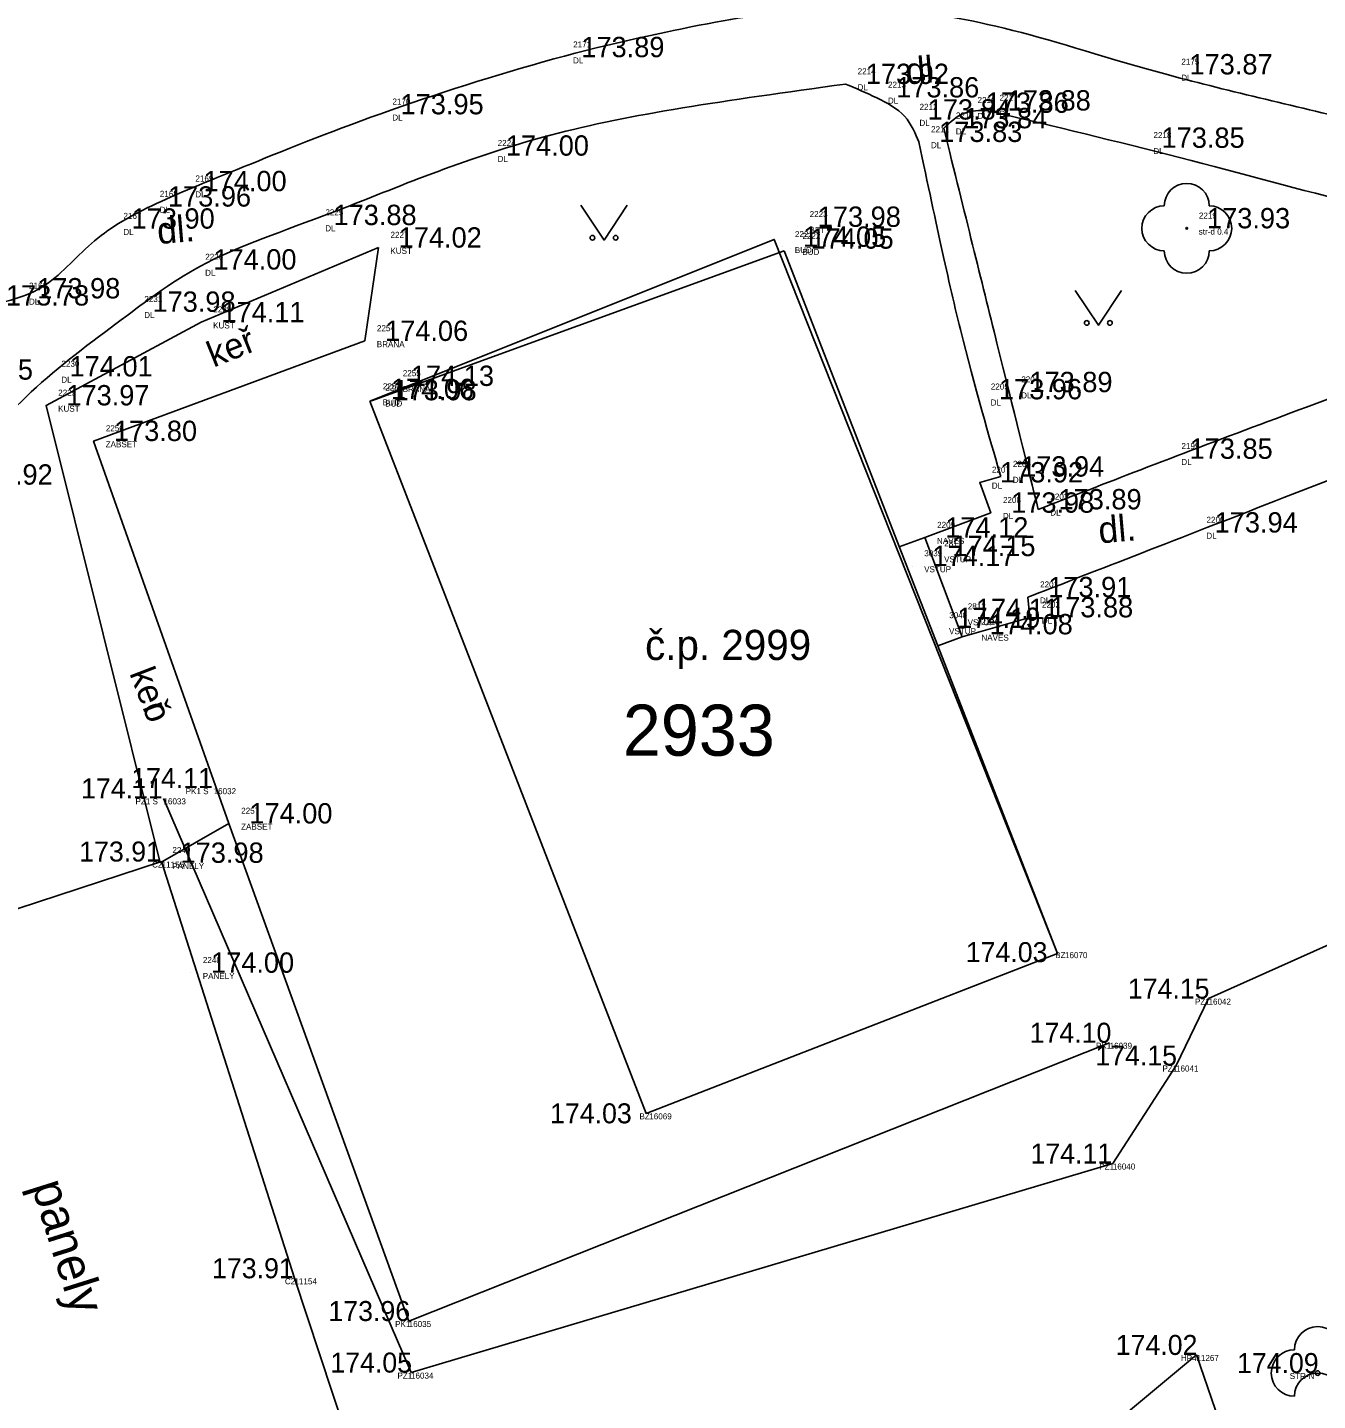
# Model space of a CAD drawing. Extents: x -566117 to -565580, y -1202428 to -1201938.
# Drawn here: x -565682.18 to -565654.4, y -1202123.31 to -1202093.76 of the extents above; entities that cross this region are included whole.
import ezdxf

# ---------------------------------------------------------------- set-up
doc = ezdxf.new("R2010")
doc.units = 0
for name, color, linetype in [('Bod', 7, 'Continuous'), ('BUDOVY_MĚŘ (Construction)', 7, 'Continuous'), ('BUOVY_NEMĚŘ', 7, 'Continuous'), ('Implicitní', 7, 'Continuous'), ('Katastr', 7, 'Continuous'), ('Kod', 7, 'Continuous'), ('Oplocení', 7, 'Continuous'), ('POMOC_POPIS', 7, 'Continuous'), ('Výška', 7, 'Continuous'), ('ZELEŇ', 7, 'Continuous'), ('ZN_KULTUR', 7, 'Continuous'), ('Zpevněné plohy', 7, 'Continuous'), ('Číslo', 7, 'Continuous'), ('Číslo popisné', 7, 'Continuous')]:
    doc.layers.add(name, color=color, linetype=linetype)

# ---------------------------------------------------------------- blocks, each defined once
blk = doc.blocks.new('A$C69D74C1E')
at = {"layer": 'Katastr'}
blk.add_lwpolyline([(390.12, -33.36), (398.83, -29.88), (404.93, -45.25), (396.07, -48.69), (390.12, -33.36)], dxfattribs=at)
blk.add_text('2933', height=1.1, dxfattribs=at).set_placement((395.57, -40.993))
blk = doc.blocks.new('POINT_DISPLAY')
at = {"layer": 'Implicitní'}
blk.add_line((0, 0), (0, 0), dxfattribs=at)
blk = doc.blocks.new('3$13')
at = {"layer": 'ZELEŇ'}
blk.add_circle((0, 0), 0.02, dxfattribs=at)
for centre, start, end in [((0.000055, 0.484), 0, 179.9999972), ((-0.483945, 0), 90, 269.9999972), ((0.484055, 0), 270, 89.9999972), ((0.000055, -0.484), 180.0000028, 0)]:
    blk.add_arc(centre, 0.484, start, end, dxfattribs=at)
blk.add_blockref('POINT_DISPLAY', (0, 0), dxfattribs=at)
blk = doc.blocks.new('3.140_2')
at = {"layer": 'ZN_KULTUR'}
blk.add_lwpolyline([(-1, 1.5), (0, 0), (1, 1.5)], dxfattribs=at)
for centre in [(-0.5, 0.1), (0.5, 0.1)]:
    blk.add_circle(centre, 0.1, dxfattribs=at)
blk = doc.blocks.new('STROM')
at = {"layer": 'ZELEŇ'}
blk.add_circle((0, 0), 0.05, dxfattribs=at)
for centre, start, end in [((0, 0.5), 0, 180), ((-0.5, 0), 90, 270), ((0.5, 0), 270, 90), ((0, -0.5), 0, 180)]:
    blk.add_arc(centre, 0.5, start, end, dxfattribs=at)

msp = doc.modelspace()

# ---------------------------------------------------------------- linework, layer by layer
at = {"layer": 'BUDOVY_MĚŘ (Construction)'}
for p, q in [((-565674.774, -1202101.796), (-565665.885, -1202098.566)), ((-565662.855, -1202104.738), (-565663.407, -1202104.935)), ((-565662.051, -1202106.875), (-565662.855, -1202104.738)), ((-565662.051, -1202106.875), (-565662.577, -1202107.067))]:
    msp.add_line(p, q, dxfattribs=at)
at = {"layer": 'BUOVY_NEMĚŘ'}
msp.add_lwpolyline([(-565674.81, -1202101.8), (-565668.86, -1202117.13), (-565660, -1202113.69), (-565665.885, -1202098.566)], dxfattribs=at)
at = {"layer": 'Oplocení'}
for p, q in [((-565673.97, -1202121.6), (-565677.839, -1202110.891)), ((-565658.88, -1202115.61), (-565673.97, -1202121.6))]:
    msp.add_line(p, q, dxfattribs=at)
msp.add_lwpolyline([(-565674.916, -1202100.505), (-565680.754, -1202102.659), (-565677.839, -1202110.891)], dxfattribs=at)
at = {"layer": 'ZELEŇ'}
for p, q in [((-565674.916, -1202100.505), (-565674.623, -1202098.496)), ((-565673.92, -1202122.71), (-565679.25, -1202110.35)), ((-565652.21, -1202112.62), (-565656.75, -1202114.66)), ((-565658.81, -1202118.21), (-565673.92, -1202122.71)), ((-565660.11, -1202124.91), (-565657.01, -1202122.33)), ((-565657.01, -1202122.33), (-565655.48, -1202126.77))]:
    msp.add_line(p, q, dxfattribs=at)
for points in [[(-565674.623, -1202098.496), (-565678.439, -1202100.102), (-565681.778, -1202101.892), (-565679.319, -1202111.738), (-565677.839, -1202110.891)], [(-565656.75, -1202114.66), (-565657.45, -1202116.1), (-565658.81, -1202118.21)]]:
    msp.add_lwpolyline(points, dxfattribs=at)
at = {"layer": 'Zpevněné plohy'}
for p, q in [((-565679.29, -1202111.71), (-565683.12, -1202112.96)), ((-565676.43, -1202120.68), (-565679.29, -1202111.71)), ((-565674.47, -1202126.61), (-565676.43, -1202120.68))]:
    msp.add_line(p, q, dxfattribs=at)
for points in [[(-565661.222, -1202103.425), (-565661.675, -1202103.55), (-565661.438, -1202104.202), (-565662.855, -1202104.738)], [(-565660.639, -1202106.02), (-565660.598, -1202106.454)], [(-565660.598, -1202106.454), (-565662.051, -1202106.875)]]:
    msp.add_lwpolyline(points, dxfattribs=at)
for points in [[(-565672.27, -1202080.689), (-565673.447, -1202081.266), (-565675.906, -1202082.471), (-565679.286, -1202084.003), (-565682.155, -1202085.946), (-565684.164, -1202088.764), (-565685.227, -1202092.222), (-565685.742, -1202095.569), (-565685.196, -1202097.417), (-565684.992, -1202098.109)], [(-565664.348, -1202093.299), (-565664.353, -1202093.299), (-565665.183, -1202093.292), (-565667.324, -1202093.607), (-565670.746, -1202094.344), (-565674.751, -1202095.63), (-565677.672, -1202096.819), (-565679.625, -1202097.604), (-565680.849, -1202098.338), (-565681.779, -1202099.49), (-565683.292, -1202099.811), (-565683.967, -1202099.76), (-565684.411, -1202099.727)], [(-565643.463, -1202097.625), (-565643.947, -1202097.619), (-565645.054, -1202097.607), (-565646.867, -1202097.542), (-565649.623, -1202096.757), (-565653.215, -1202095.832), (-565657.852, -1202094.782), (-565661.033, -1202093.715), (-565662.87, -1202093.427), (-565662.993, -1202093.409)], [(-565679.925, -1202099.878), (-565679.498, -1202099.555), (-565678.337, -1202098.678), (-565675.655, -1202097.816), (-565671.159, -1202095.892), (-565667.195, -1202095.34), (-565664.567, -1202094.975)], [(-565664.567, -1202094.975), (-565664.349, -1202095.066), (-565663.88, -1202095.265), (-565663.232, -1202095.618), (-565663.055, -1202096.051), (-565662.986, -1202096.222)], [(-565662.45, -1202095.927), (-565662.305, -1202095.791), (-565662.038, -1202095.542), (-565661.676, -1202095.544), (-565661.512, -1202095.545)], [(-565650.122, -1202098.385), (-565651.061, -1202098.164), (-565653.765, -1202097.53), (-565657.538, -1202096.489), (-565660.406, -1202095.808), (-565661.512, -1202095.545)], [(-565660.416, -1202104.13), (-565660.625, -1202103.289), (-565661.305, -1202100.555), (-565661.982, -1202097.821), (-565662.45, -1202095.927)], [(-565662.986, -1202096.222), (-565662.593, -1202098.077), (-565662.081, -1202100.498), (-565661.385, -1202102.871), (-565661.222, -1202103.425)], [(-565687.579, -1202106.708), (-565687.373, -1202106.525), (-565686.506, -1202105.756), (-565684.85, -1202104.985), (-565683.466, -1202103.015), (-565681.992, -1202101.402), (-565680.532, -1202100.326), (-565679.925, -1202099.878)], [(-565649.874, -1202100.177), (-565652.452, -1202101.12), (-565655.977, -1202102.409), (-565659.476, -1202103.765), (-565660.416, -1202104.13)], [(-565648.8, -1202101.399), (-565651.551, -1202102.478), (-565655.494, -1202104.025), (-565659.444, -1202105.557), (-565660.639, -1202106.02)]]:
    msp.add_open_spline(points, degree=3, dxfattribs=at)

# ---------------------------------------------------------------- block references
at = {"layer": 'Bod'}
for p in [(-565670.69, -1202094.397), (-565664.567, -1202094.975), (-565657.598, -1202094.768), (-565663.913, -1202095.264), (-565661.986, -1202095.594), (-565661.512, -1202095.545), (-565674.582, -1202095.627), (-565663.234, -1202095.74), (-565662.45, -1202095.927), (-565662.986, -1202096.222), (-565658.198, -1202096.348), (-565672.317, -1202096.517), (-565678.825, -1202097.282), (-565679.59, -1202097.613), (-565680.373, -1202098.088), (-565676.027, -1202098.011), (-565665.601, -1202098.049), (-565657.219, -1202098.081), (-565674.623, -1202098.496), (-565665.917, -1202098.478), (-565665.755, -1202098.519), (-565678.612, -1202098.968), (-565679.925, -1202099.878), (-565678.439, -1202100.102), (-565674.916, -1202100.505), (-565681.709, -1202101.269), (-565674.36, -1202101.473), (-565674.789, -1202101.756), (-565674.735, -1202101.782), (-565661.7, -1202101.761), (-565661.043, -1202101.607), (-565681.778, -1202101.892), (-565680.754, -1202102.659), (-565657.594, -1202103.042), (-565661.675, -1202103.55), (-565661.222, -1202103.425), (-565660.416, -1202104.13), (-565661.438, -1202104.202), (-565662.855, -1202104.738), (-565657.055, -1202104.629), (-565663.132, -1202105.35), (-565662.702, -1202105.136), (-565660.639, -1202106.02), (-565662.196, -1202106.491), (-565660.598, -1202106.454), (-565662.595, -1202106.683), (-565661.9, -1202106.82), (-565679.25, -1202110.35), (-565678.17, -1202110.13), (-565677.839, -1202110.891), (-565679.319, -1202111.738), (-565679.29, -1202111.71), (-565659.84, -1202113.66), (-565678.663, -1202114.104), (-565656.75, -1202114.66), (-565658.88, -1202115.61), (-565657.45, -1202116.1), (-565668.79, -1202117.13), (-565658.81, -1202118.21), (-565676.43, -1202120.68), (-565673.97, -1202121.6), (-565657.01, -1202122.33), (-565673.92, -1202122.71)]:
    msp.add_blockref('POINT_DISPLAY', p, dxfattribs=at)
at = {"layer": 'Implicitní'}
msp.add_blockref('A$C69D74C1E', (-566064.93, -1202068.44), dxfattribs=at)
at = {"layer": 'ZELEŇ'}
for name, p in [('3$13', (-565657.219, -1202098.081)), ('STROM', (-565654.4, -1202122.72))]:
    msp.add_blockref(name, p, dxfattribs=at)
at = {"layer": 'ZN_KULTUR', "xscale": 0.5, "yscale": 0.5}
for p in [(-565669.764, -1202098.334), (-565659.122, -1202100.167)]:
    msp.add_blockref('3.140_2', p, dxfattribs=at)

# ---------------------------------------------------------------- texts
at = {"layer": 'Kod'}
for s, p in [('DL', (-565670.431, -1202094.532)), ('DL', (-565664.307, -1202095.109)), ('DL', (-565657.338, -1202094.902)), ('DL', (-565663.653, -1202095.398)), ('DL', (-565661.726, -1202095.728)), ('DL', (-565661.252, -1202095.679)), ('DL', (-565674.323, -1202095.761)), ('DL', (-565662.974, -1202095.875)), ('DL', (-565662.191, -1202096.061)), ('DL', (-565662.726, -1202096.356)), ('DL', (-565657.939, -1202096.483)), ('DL', (-565672.057, -1202096.652)), ('DL', (-565678.565, -1202097.416)), ('DL', (-565679.331, -1202097.747)), ('DL', (-565680.114, -1202098.222)), ('DL', (-565675.767, -1202098.145)), ('BET', (-565665.341, -1202098.183)), ('str-d 0.4', (-565656.96, -1202098.216)), ('KUST', (-565674.364, -1202098.63)), ('BUD', (-565665.657, -1202098.613)), ('BUD', (-565665.496, -1202098.654)), ('DL', (-565678.353, -1202099.103)), ('DL', (-565682.146, -1202099.723)), ('DL', (-565679.665, -1202100.012)), ('KUST', (-565678.18, -1202100.236)), ('BRANA', (-565674.657, -1202100.639)), ('DL', (-565681.449, -1202101.404)), ('BRANA', (-565674.1, -1202101.607)), ('BUD', (-565674.53, -1202101.89)), ('BUD', (-565674.475, -1202101.916)), ('DL', (-565661.44, -1202101.895)), ('DL', (-565660.784, -1202101.742)), ('KUST', (-565681.518, -1202102.027)), ('ZABSET', (-565680.494, -1202102.793)), ('DL', (-565657.335, -1202103.176)), ('DL', (-565661.416, -1202103.684)), ('DL', (-565660.963, -1202103.559)), ('DL', (-565660.157, -1202104.264)), ('DL', (-565661.178, -1202104.337)), ('NAVES', (-565662.596, -1202104.873)), ('DL', (-565656.796, -1202104.763)), ('VSTUP', (-565662.873, -1202105.484)), ('VSTUP', (-565662.443, -1202105.27)), ('DL', (-565660.379, -1202106.155)), ('VSTUP', (-565661.936, -1202106.625)), ('DL', (-565660.339, -1202106.589)), ('VSTUP', (-565662.336, -1202106.817)), ('NAVES', (-565661.64, -1202106.955)), ('PZ1 S', (-565679.852, -1202110.48)), ('PK1 S', (-565678.772, -1202110.26)), ('ZABSET', (-565677.579, -1202111.025)), ('C2', (-565679.495, -1202111.84)), ('PANELY', (-565679.06, -1202111.872)), ('BZ', (-565660.051, -1202113.79)), ('PANELY', (-565678.404, -1202114.238)), ('PZ1', (-565657.042, -1202114.79)), ('PK1', (-565659.172, -1202115.74)), ('PZ1', (-565657.742, -1202116.23)), ('BZ', (-565669.001, -1202117.26)), ('PZ1', (-565659.102, -1202118.34)), ('C2', (-565676.635, -1202120.81)), ('PK1', (-565674.262, -1202121.73)), ('HP4', (-565657.345, -1202122.46)), ('PZ1', (-565674.212, -1202122.84)), ('STR-N', (-565655.001, -1202122.85))]:
    msp.add_text(s, height=0.13, dxfattribs=at).set_placement(p)
at = {"layer": 'POMOC_POPIS'}
for s, height, rotation, p in [('dl.', 0.57, 4.9059, (-565663.246, -1202094.986)), ('dl.', 0.57, 4.9059, (-565679.363, -1202098.422)), ('dl.', 0.57, 4.9059, (-565659.096, -1202104.864)), ('panely', 0.75, 287.4739, (-565682.099, -1202118.689))]:
    msp.add_text(s, height=height, rotation=rotation, dxfattribs=at).set_placement(p)
at = {"layer": 'Výška'}
for s, height, p in [('173.89', 0.4375, (-565670.253, -1202094.397)), ('173.87', 0.4375, (-565657.16, -1202094.768)), ('173.92', 0.4375, (-565664.129, -1202094.975)), ('173.86', 0.4375, (-565663.475, -1202095.264)), ('173.95', 0.4375, (-565674.145, -1202095.627)), ('173.84', 0.4375, (-565662.796, -1202095.74)), ('173.86', 0.4375, (-565661.548, -1202095.594)), ('173.88', 0.4375, (-565661.074, -1202095.545)), ('173.84', 0.4375, (-565662.013, -1202095.927)), ('173.83', 0.4375, (-565662.548, -1202096.222)), ('173.85', 0.4375, (-565657.761, -1202096.348)), ('174.00', 0.4375, (-565671.879, -1202096.517)), ('174.00', 0.4375, (-565678.387, -1202097.282)), ('173.96', 0.4375, (-565679.153, -1202097.613)), ('173.90', 0.4375, (-565679.936, -1202098.088)), ('173.88', 0.4375, (-565675.589, -1202098.011)), ('173.98', 0.4375, (-565665.163, -1202098.049)), ('173.93', 0.4375, (-565656.782, -1202098.081)), ('174.02', 0.4375, (-565674.186, -1202098.496)), ('174.05', 0.4375, (-565665.479, -1202098.478)), ('174.05', 0.4375, (-565665.318, -1202098.519)), ('174.00', 0.4375, (-565678.175, -1202098.968)), ('173.98', 0.4375, (-565681.968, -1202099.589)), ('173.78', 0.4375, (-565682.641, -1202099.743)), ('173.98', 0.4375, (-565679.487, -1202099.878)), ('174.11', 0.4375, (-565678.002, -1202100.102)), ('174.06', 0.4375, (-565674.479, -1202100.505)), ('174.15', 0.4375, (-565683.848, -1202101.338)), ('174.01', 0.4375, (-565681.271, -1202101.269)), ('174.13', 0.4375, (-565673.922, -1202101.473)), ('173.89', 0.4375, (-565660.606, -1202101.607)), ('173.97', 0.4375, (-565681.34, -1202101.892)), ('174.06', 0.4375, (-565674.352, -1202101.756)), ('173.98', 0.4375, (-565674.297, -1202101.782)), ('173.96', 0.4375, (-565661.262, -1202101.761)), ('173.80', 0.4375, (-565680.316, -1202102.659)), ('173.85', 0.4375, (-565657.157, -1202103.042)), ('173.94', 0.4375, (-565660.785, -1202103.425)), ('173.92', 0.4375, (-565683.424, -1202103.598)), ('173.92', 0.4375, (-565661.238, -1202103.55)), ('173.98', 0.4375, (-565661, -1202104.202)), ('173.89', 0.4375, (-565659.979, -1202104.13)), ('173.94', 0.4375, (-565656.618, -1202104.629)), ('174.12', 0.4375, (-565662.418, -1202104.738)), ('174.15', 0.4375, (-565662.265, -1202105.136)), ('174.17', 0.4375, (-565662.695, -1202105.35)), ('173.91', 0.4375, (-565660.201, -1202106.02)), ('174.19', 0.4375, (-565662.158, -1202106.683)), ('174.11', 0.4375, (-565661.758, -1202106.491)), ('173.88', 0.4375, (-565660.161, -1202106.454)), ('174.08', 0.4375, (-565661.462, -1202106.82)), ('174.11 ', 0.43, (-565679.943, -1202110.13)), ('174.11 ', 0.43, (-565681.023, -1202110.35)), ('174.00', 0.4375, (-565677.401, -1202110.891)), ('173.91 ', 0.43, (-565681.063, -1202111.71)), ('173.98', 0.4375, (-565678.882, -1202111.738)), ('174.03 ', 0.43, (-565661.976, -1202113.875)), ('174.00', 0.4375, (-565678.226, -1202114.104)), ('174.15 ', 0.43, (-565658.487, -1202114.66)), ('174.10 ', 0.43, (-565660.6, -1202115.61)), ('174.15 ', 0.43, (-565659.187, -1202116.1)), ('174.03 ', 0.43, (-565670.926, -1202117.345)), ('174.11 ', 0.43, (-565660.583, -1202118.21)), ('173.91 ', 0.43, (-565678.203, -1202120.68)), ('173.96 ', 0.43, (-565675.698, -1202121.6)), ('174.02 ', 0.43, (-565658.747, -1202122.33)), ('174.05 ', 0.43, (-565675.657, -1202122.71)), ('174.09 ', 0.43, (-565656.137, -1202122.72))]:
    msp.add_text(s, height=height, dxfattribs=at).set_placement(p)
at = {"layer": 'ZELEŇ'}
for s, rotation, p in [('keř', 21.8857, (-565678.172, -1202101.081)), ('keř', 291.054, (-565679.988, -1202107.657)), ('keo', 291.054, (-565679.988, -1202107.657))]:
    msp.add_text(s, height=0.55, rotation=rotation, dxfattribs=at).set_placement(p)
at = {"layer": 'Číslo'}
for s, p in [('2171', (-565670.428, -1202094.188)), ('2175', (-565657.335, -1202094.559)), ('2214', (-565664.304, -1202094.765)), ('2213', (-565663.65, -1202095.054)), ('2170', (-565674.32, -1202095.417)), ('2216', (-565661.723, -1202095.384)), ('2217', (-565661.249, -1202095.335)), ('2212', (-565662.971, -1202095.531)), ('2215', (-565662.188, -1202095.717)), ('2211', (-565662.723, -1202096.012)), ('2224', (-565672.054, -1202096.308)), ('2218', (-565657.936, -1202096.139)), ('2169', (-565678.562, -1202097.073)), ('2168', (-565679.328, -1202097.403)), ('2225', (-565675.765, -1202097.801)), ('2167', (-565680.111, -1202097.878)), ('2223', (-565665.338, -1202097.839)), ('2219', (-565656.957, -1202097.872)), ('2227', (-565674.361, -1202098.286)), ('2221', (-565665.654, -1202098.269)), ('2222', (-565665.493, -1202098.31)), ('2226', (-565678.35, -1202098.759)), ('2166', (-565682.143, -1202099.379)), ('2231', (-565679.662, -1202099.668)), ('2228', (-565678.177, -1202099.892)), ('2254', (-565674.654, -1202100.295)), ('2230', (-565681.446, -1202101.06)), ('2255', (-565674.097, -1202101.263)), ('2252', (-565674.527, -1202101.546)), ('2253', (-565674.472, -1202101.572)), ('2205', (-565661.437, -1202101.551)), ('2204', (-565660.781, -1202101.398)), ('2229', (-565681.516, -1202101.683)), ('2256', (-565680.491, -1202102.449)), ('2199', (-565657.332, -1202102.832)), ('2207', (-565661.413, -1202103.34)), ('2206', (-565660.96, -1202103.215)), ('2208', (-565661.175, -1202103.993)), ('2203', (-565660.154, -1202103.92)), ('2209', (-565662.593, -1202104.529)), ('2200', (-565656.793, -1202104.419)), ('3039', (-565662.87, -1202105.14)), ('2811', (-565662.44, -1202104.926)), ('2201', (-565660.376, -1202105.811)), ('2812', (-565661.933, -1202106.281)), ('2202', (-565660.336, -1202106.245)), ('3040', (-565662.333, -1202106.473)), ('2210', (-565661.637, -1202106.611)), ('16033', (-565679.25, -1202110.48)), ('16032', (-565678.17, -1202110.26)), ('2257', (-565677.576, -1202110.681)), ('2249', (-565679.057, -1202111.528)), ('11155', (-565679.29, -1202111.84)), ('2248', (-565678.401, -1202113.894)), ('16070', (-565659.84, -1202113.79)), ('16042', (-565656.75, -1202114.79)), ('16039', (-565658.88, -1202115.74)), ('16041', (-565657.45, -1202116.23)), ('16069', (-565668.79, -1202117.26)), ('16040', (-565658.81, -1202118.34)), ('11154', (-565676.43, -1202120.81)), ('16035', (-565673.97, -1202121.73)), ('11267', (-565657.01, -1202122.46)), ('16034', (-565673.92, -1202122.84))]:
    msp.add_text(s, height=0.13, dxfattribs=at).set_placement(p)
at = {"layer": 'Číslo popisné'}
msp.add_text('č.p. 2999', height=0.65, dxfattribs=at).set_placement((-565668.881, -1202107.373))

doc.saveas('drawing.dxf')
